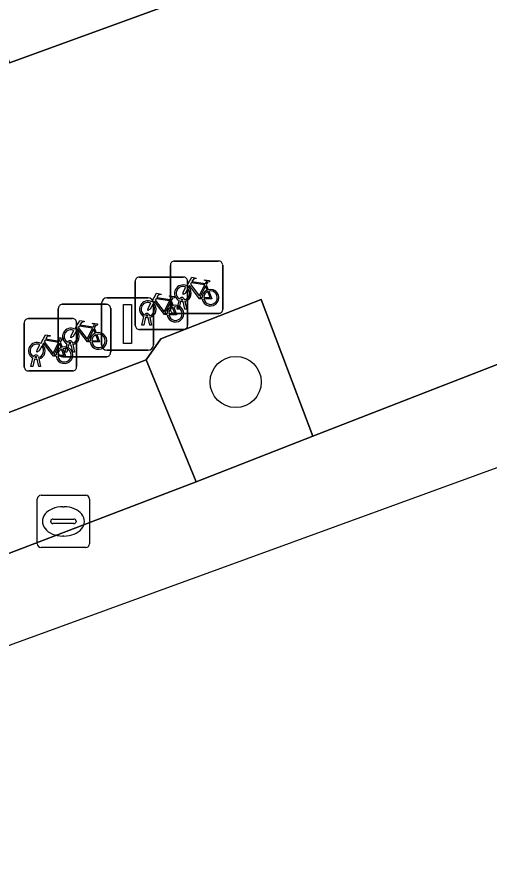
# Model space of a CAD drawing. Extents: x 159262 to 160143, y 383399 to 384319.
# Drawn here: x 159641.51 to 159650.53, y 383565.06 to 383581.13 of the extents above; entities that cross this region are included whole.
import ezdxf

# ---------------------------------------------------------------- set-up
doc = ezdxf.new("R2010")
doc.units = 0
for name, color, linetype in [('IMGEO_Boom', 7, 'Continuous'), ('IMGEO_Fietsenrek', 7, 'Continuous'), ('IMGEO_Groenvoorziening', 7, 'Continuous'), ('IMGEO_Kolk', 7, 'Continuous'), ('IMGEO_Lichtmast', 7, 'Continuous'), ('IMGEO_Pand', 7, 'Continuous'), ('IMGEO_Parkeervlak_open', 7, 'Continuous'), ('IMGEO_Rijbaan_lokaal_open', 7, 'Continuous'), ('IMGEO_Voetpad_open', 7, 'Continuous')]:
    doc.layers.add(name, color=color, linetype=linetype)

msp = doc.modelspace()

# ---------------------------------------------------------------- linework, layer by layer
at = {"layer": 'IMGEO_Boom'}
msp.add_circle((159645.687, 383574.157), 0.489, dxfattribs=at)
at = {"layer": 'IMGEO_Fietsenrek'}
for p, q in [((159644.439, 383575.542), (159644.439, 383576.383)), ((159644.439, 383576.383), (159644.439, 383575.542)), ((159644.514, 383576.467), (159645.355, 383576.467)), ((159645.355, 383576.467), (159644.514, 383576.467)), ((159645.439, 383576.392), (159645.439, 383575.551)), ((159645.439, 383575.551), (159645.439, 383576.392)), ((159643.844, 383576.162), (159644.685, 383576.162)), ((159644.685, 383576.162), (159643.844, 383576.162)), ((159643.769, 383575.237), (159643.769, 383576.078)), ((159643.769, 383576.078), (159643.769, 383575.237)), ((159644.769, 383576.087), (159644.769, 383575.246)), ((159644.769, 383575.246), (159644.769, 383576.087)), ((159645.126, 383576.016), (159645.162, 383575.921)), ((159644.456, 383575.711), (159644.492, 383575.616)), ((159644.566, 383575.551), (159644.605, 383575.711)), ((159644.635, 383575.699), (159644.6, 383575.551)), ((159644.677, 383575.723), (159644.676, 383575.727)), ((159644.718, 383575.551), (159644.684, 383575.693)), ((159644.708, 383575.734), (159644.709, 383575.727)), ((159644.716, 383575.697), (159644.751, 383575.551)), ((159642.299, 383574.716), (159642.299, 383575.557)), ((159642.299, 383575.557), (159642.299, 383574.716)), ((159642.374, 383575.641), (159643.215, 383575.641)), ((159643.215, 383575.641), (159642.374, 383575.641)), ((159643.299, 383575.566), (159643.299, 383574.725)), ((159643.299, 383574.725), (159643.299, 383575.566)), ((159644.6, 383575.551), (159644.566, 383575.551)), ((159644.751, 383575.551), (159644.718, 383575.551)), ((159641.724, 383575.368), (159642.565, 383575.368)), ((159642.565, 383575.368), (159641.724, 383575.368)), ((159643.896, 383575.246), (159643.935, 383575.406)), ((159643.965, 383575.394), (159643.93, 383575.246)), ((159644.007, 383575.418), (159644.006, 383575.422)), ((159644.048, 383575.246), (159644.014, 383575.388)), ((159644.038, 383575.429), (159644.039, 383575.422)), ((159644.046, 383575.392), (159644.081, 383575.246)), ((159645.364, 383575.467), (159644.523, 383575.467)), ((159644.523, 383575.467), (159645.364, 383575.467)), ((159641.649, 383574.443), (159641.649, 383575.284)), ((159641.649, 383575.284), (159641.649, 383574.443)), ((159642.649, 383575.293), (159642.649, 383574.452)), ((159642.649, 383574.452), (159642.649, 383575.293)), ((159642.986, 383575.19), (159643.022, 383575.095)), ((159643.93, 383575.246), (159643.896, 383575.246)), ((159644.081, 383575.246), (159644.048, 383575.246)), ((159644.694, 383575.162), (159643.853, 383575.162)), ((159643.853, 383575.162), (159644.694, 383575.162)), ((159642.336, 383574.917), (159642.372, 383574.822)), ((159642.426, 383574.725), (159642.465, 383574.885)), ((159642.495, 383574.873), (159642.46, 383574.725)), ((159642.537, 383574.897), (159642.536, 383574.901)), ((159642.578, 383574.725), (159642.544, 383574.867)), ((159642.568, 383574.908), (159642.569, 383574.901)), ((159642.576, 383574.871), (159642.611, 383574.725)), ((159642.46, 383574.725), (159642.426, 383574.725)), ((159642.611, 383574.725), (159642.578, 383574.725)), ((159641.776, 383574.452), (159641.815, 383574.612)), ((159641.845, 383574.6), (159641.81, 383574.452)), ((159641.887, 383574.624), (159641.886, 383574.628)), ((159641.928, 383574.452), (159641.894, 383574.594)), ((159641.918, 383574.635), (159641.919, 383574.628)), ((159641.926, 383574.598), (159641.961, 383574.452)), ((159643.224, 383574.641), (159642.383, 383574.641)), ((159642.383, 383574.641), (159643.224, 383574.641)), ((159641.81, 383574.452), (159641.776, 383574.452)), ((159641.961, 383574.452), (159641.928, 383574.452)), ((159642.574, 383574.368), (159641.733, 383574.368)), ((159641.733, 383574.368), (159642.574, 383574.368))]:
    msp.add_line(p, q, dxfattribs=at)
for points in [[(159644.752, 383575.993), (159644.847, 383576.157), (159644.933, 383576.143), (159644.935, 383576.134), (159644.879, 383576.123), (159644.852, 383576.078), (159645.108, 383576.037)], [(159645.048, 383575.749), (159644.998, 383575.749), (159644.807, 383576), (159644.788, 383575.968)], [(159645.095, 383576.012), (159644.838, 383576.053), (159644.821, 383576.024), (159644.988, 383575.804), (159645.095, 383576.012)], [(159645.143, 383575.914), (159645.113, 383575.991), (159645.004, 383575.773), (159645.047, 383575.773)], [(159645.108, 383576.037), (159645.133, 383576.086), (159645.127, 383576.09), (159645.104, 383576.094), (159645.092, 383576.101), (159645.091, 383576.104), (159645.093, 383576.109), (159645.188, 383576.094), (159645.19, 383576.084), (159645.18, 383576.071), (159645.168, 383576.065), (159645.154, 383576.071), (159645.126, 383576.016)], [(159644.082, 383575.688), (159644.177, 383575.852), (159644.263, 383575.838), (159644.265, 383575.829), (159644.209, 383575.818), (159644.182, 383575.773), (159644.438, 383575.732)], [(159644.773, 383575.941), (159644.721, 383575.851), (159644.681, 383575.826), (159644.682, 383575.873), (159644.737, 383575.967)], [(159645.077, 383575.773), (159645.197, 383575.772), (159645.153, 383575.886)], [(159645.173, 383575.893), (159645.228, 383575.748), (159645.078, 383575.748)], [(159644.378, 383575.444), (159644.328, 383575.444), (159644.137, 383575.695), (159644.118, 383575.663)], [(159644.425, 383575.707), (159644.168, 383575.748), (159644.151, 383575.719), (159644.318, 383575.499), (159644.425, 383575.707)], [(159644.473, 383575.609), (159644.443, 383575.686), (159644.334, 383575.468), (159644.377, 383575.468)], [(159644.438, 383575.732), (159644.463, 383575.781), (159644.457, 383575.785), (159644.434, 383575.789), (159644.422, 383575.796), (159644.421, 383575.799), (159644.423, 383575.804), (159644.518, 383575.789), (159644.52, 383575.779), (159644.51, 383575.766), (159644.498, 383575.76), (159644.484, 383575.766), (159644.456, 383575.711)], [(159644.103, 383575.636), (159644.051, 383575.546), (159644.011, 383575.521), (159644.012, 383575.568), (159644.067, 383575.662)], [(159644.407, 383575.468), (159644.527, 383575.467), (159644.483, 383575.581)], [(159644.503, 383575.588), (159644.558, 383575.443), (159644.408, 383575.443)], [(159642.612, 383575.167), (159642.707, 383575.331), (159642.793, 383575.317), (159642.795, 383575.308), (159642.739, 383575.297), (159642.712, 383575.252), (159642.968, 383575.211)], [(159642.955, 383575.186), (159642.698, 383575.227), (159642.681, 383575.198), (159642.848, 383574.978), (159642.955, 383575.186)], [(159642.968, 383575.211), (159642.993, 383575.26), (159642.987, 383575.264), (159642.964, 383575.268), (159642.952, 383575.275), (159642.951, 383575.278), (159642.953, 383575.283), (159643.048, 383575.268), (159643.05, 383575.258), (159643.04, 383575.245), (159643.028, 383575.239), (159643.014, 383575.245), (159642.986, 383575.19)], [(159641.962, 383574.894), (159642.057, 383575.058), (159642.143, 383575.044), (159642.145, 383575.035), (159642.089, 383575.024), (159642.062, 383574.979), (159642.318, 383574.938)], [(159642.633, 383575.115), (159642.581, 383575.025), (159642.541, 383575), (159642.542, 383575.047), (159642.597, 383575.141)], [(159642.908, 383574.923), (159642.858, 383574.923), (159642.667, 383575.174), (159642.648, 383575.142)], [(159643.003, 383575.088), (159642.973, 383575.165), (159642.864, 383574.947), (159642.907, 383574.947)], [(159642.937, 383574.947), (159643.057, 383574.946), (159643.013, 383575.06)], [(159643.033, 383575.067), (159643.088, 383574.922), (159642.938, 383574.922)], [(159641.983, 383574.842), (159641.931, 383574.752), (159641.891, 383574.727), (159641.892, 383574.774), (159641.947, 383574.868)], [(159642.258, 383574.65), (159642.208, 383574.65), (159642.017, 383574.901), (159641.998, 383574.869)], [(159642.305, 383574.913), (159642.048, 383574.954), (159642.031, 383574.925), (159642.198, 383574.705), (159642.305, 383574.913)], [(159642.353, 383574.815), (159642.323, 383574.892), (159642.214, 383574.674), (159642.257, 383574.674)], [(159642.318, 383574.938), (159642.343, 383574.987), (159642.337, 383574.991), (159642.314, 383574.995), (159642.302, 383575.002), (159642.301, 383575.005), (159642.303, 383575.01), (159642.398, 383574.995), (159642.4, 383574.985), (159642.39, 383574.972), (159642.378, 383574.966), (159642.364, 383574.972), (159642.336, 383574.917)], [(159642.287, 383574.674), (159642.407, 383574.673), (159642.363, 383574.787)], [(159642.383, 383574.794), (159642.438, 383574.649), (159642.288, 383574.649)]]:
    msp.add_lwpolyline(points, dxfattribs=at)
for centre, radius, start, end in [((159644.517, 383576.389), 0.0779, 92.4484, 184.2845), ((159644.517, 383576.389), 0.0779, 92.4484, 184.2845), ((159645.361, 383576.389), 0.0779, 2.4484, 94.2845), ((159645.361, 383576.389), 0.0779, 2.4484, 94.2845), ((159643.847, 383576.084), 0.0779, 92.4484, 184.2845), ((159643.847, 383576.084), 0.0779, 92.4484, 184.2845), ((159644.691, 383576.084), 0.0779, 2.4484, 94.2845), ((159644.691, 383576.084), 0.0779, 2.4484, 94.2845), ((159644.679, 383575.852), 0.159, 62.6766, 242.1369), ((159644.679, 383575.852), 0.129, 63.3192, 238.903), ((159644.679, 383575.852), 0.129, 283.6043, 43.4302), ((159644.679, 383575.852), 0.159, 283.5766, 46.6042), ((159645.206, 383575.768), 0.159, 113.3408, 178.3217), ((159645.206, 383575.768), 0.159, 187.0065, 105.7708), ((159645.206, 383575.768), 0.129, 113.923, 177.9556), ((159645.206, 383575.768), 0.129, 188.6715, 104.5883), ((159644.009, 383575.547), 0.159, 62.6766, 242.1369), ((159644.009, 383575.547), 0.129, 63.3192, 238.903), ((159644.659, 383575.723), 0.0499, 12.8025, 158.6934), ((159644.679, 383575.852), 0.159, 253.9967, 271.7867), ((159644.659, 383575.723), 0.0174, 12.8025, 163.4502), ((159644.679, 383575.852), 0.129, 253.415, 269.0204), ((159642.377, 383575.563), 0.0779, 92.4484, 184.2845), ((159642.377, 383575.563), 0.0779, 92.4484, 184.2845), ((159643.221, 383575.563), 0.0779, 2.4484, 94.2845), ((159643.221, 383575.563), 0.0779, 2.4484, 94.2845), ((159644.009, 383575.547), 0.129, 283.6043, 43.4302), ((159644.009, 383575.547), 0.159, 283.5766, 46.6042), ((159644.536, 383575.463), 0.159, 113.3408, 178.3217), ((159644.536, 383575.463), 0.159, 187.0065, 105.7708), ((159644.536, 383575.463), 0.129, 113.923, 177.9556), ((159644.536, 383575.463), 0.129, 188.6715, 104.5883), ((159644.517, 383575.545), 0.0779, 182.4484, 274.2845), ((159644.517, 383575.545), 0.0779, 182.4484, 274.2845), ((159645.361, 383575.545), 0.0779, 272.4484, 4.2845), ((159645.361, 383575.545), 0.0779, 272.4484, 4.2845), ((159641.727, 383575.29), 0.0779, 92.4484, 184.2845), ((159641.727, 383575.29), 0.0779, 92.4484, 184.2845), ((159642.571, 383575.29), 0.0779, 2.4484, 94.2845), ((159642.571, 383575.29), 0.0779, 2.4484, 94.2845), ((159643.989, 383575.418), 0.0499, 12.8025, 158.6934), ((159644.009, 383575.547), 0.159, 253.9967, 271.7867), ((159643.989, 383575.418), 0.0174, 12.8025, 163.4502), ((159644.009, 383575.547), 0.129, 253.415, 269.0204), ((159642.539, 383575.026), 0.159, 62.6766, 242.1369), ((159643.847, 383575.24), 0.0779, 182.4484, 274.2845), ((159643.847, 383575.24), 0.0779, 182.4484, 274.2845), ((159644.691, 383575.24), 0.0779, 272.4484, 4.2845), ((159644.691, 383575.24), 0.0779, 272.4484, 4.2845), ((159642.539, 383575.026), 0.129, 63.3192, 238.903), ((159642.539, 383575.026), 0.129, 283.6043, 43.4302), ((159642.539, 383575.026), 0.159, 283.5766, 46.6042), ((159643.066, 383574.942), 0.159, 113.3408, 178.3217), ((159643.066, 383574.942), 0.159, 187.0065, 105.7708), ((159643.066, 383574.942), 0.129, 113.923, 177.9556), ((159643.066, 383574.942), 0.129, 188.6715, 104.5883), ((159641.889, 383574.753), 0.159, 62.6766, 242.1369), ((159641.889, 383574.753), 0.129, 63.3192, 238.903), ((159641.889, 383574.753), 0.159, 283.5766, 46.6042), ((159642.519, 383574.897), 0.0499, 12.8025, 158.6934), ((159642.539, 383575.026), 0.159, 253.9967, 271.7867), ((159642.519, 383574.897), 0.0174, 12.8025, 163.4502), ((159642.539, 383575.026), 0.129, 253.415, 269.0204), ((159641.889, 383574.753), 0.129, 283.6043, 43.4302), ((159642.416, 383574.669), 0.159, 113.3408, 178.3217), ((159642.416, 383574.669), 0.159, 187.0065, 105.7708), ((159642.416, 383574.669), 0.129, 113.923, 177.9556), ((159642.416, 383574.669), 0.129, 188.6715, 104.5883), ((159642.377, 383574.719), 0.0779, 182.4484, 274.2845), ((159642.377, 383574.719), 0.0779, 182.4484, 274.2845), ((159643.221, 383574.719), 0.0779, 272.4484, 4.2845), ((159643.221, 383574.719), 0.0779, 272.4484, 4.2845), ((159641.869, 383574.624), 0.0499, 12.8025, 158.6934), ((159641.889, 383574.753), 0.159, 253.9967, 271.7867), ((159641.869, 383574.624), 0.0174, 12.8025, 163.4502), ((159641.889, 383574.753), 0.129, 253.415, 269.0204), ((159641.727, 383574.446), 0.0779, 182.4484, 274.2845), ((159641.727, 383574.446), 0.0779, 182.4484, 274.2845), ((159642.571, 383574.446), 0.0779, 272.4484, 4.2845), ((159642.571, 383574.446), 0.0779, 272.4484, 4.2845)]:
    msp.add_arc(centre, radius, start, end, dxfattribs=at)
at = {"layer": 'IMGEO_Groenvoorziening'}
msp.add_lwpolyline([(159643.978, 383574.584), (159644.929, 383572.251), (159647.162, 383573.121), (159646.175, 383575.731), (159644.258, 383574.979)], close=True, dxfattribs=at)
at = {"layer": 'IMGEO_Kolk'}
for p, q in [((159641.97, 383571.995), (159642.822, 383571.995)), ((159641.895, 383571.069), (159641.895, 383571.921)), ((159642.896, 383571.921), (159642.896, 383571.069)), ((159642.383, 383571.775), (159642.408, 383571.775)), ((159642.154, 383571.489), (159642.154, 383571.501)), ((159642.197, 383571.538), (159642.595, 383571.538)), ((159642.638, 383571.501), (159642.638, 383571.489)), ((159642.592, 383571.452), (159642.194, 383571.452)), ((159642.406, 383571.215), (159642.381, 383571.215)), ((159642.822, 383570.995), (159641.97, 383570.995))]:
    msp.add_line(p, q, dxfattribs=at)
for points in [[(159641.97, 383571.995), (159642.822, 383571.995)], [(159641.895, 383571.069), (159641.895, 383571.921)], [(159642.896, 383571.921), (159642.896, 383571.069)], [(159642.822, 383570.995), (159641.97, 383570.995)]]:
    msp.add_lwpolyline(points, dxfattribs=at)
for centre, radius, start, end in [((159641.972, 383571.919), 0.0765, 91.552, 178.448), ((159641.972, 383571.919), 0.0765, 91.552, 178.448), ((159642.82, 383571.919), 0.0765, 1.552, 88.448), ((159642.82, 383571.919), 0.0765, 1.552, 88.448), ((159642.194, 383571.498), 0.0403, 85.8775, 175.7526), ((159642.191, 383571.488), 0.0366, 178.938, 274.7102), ((159642.595, 383571.495), 0.043, 264.8664, 352.4533), ((159642.599, 383571.5), 0.0386, 1.7309, 96.639), ((159641.972, 383571.071), 0.0765, 181.552, 268.448), ((159641.972, 383571.071), 0.0765, 181.552, 268.448), ((159642.82, 383571.071), 0.0765, 271.552, 358.448), ((159642.82, 383571.071), 0.0765, 271.552, 358.448)]:
    msp.add_arc(centre, radius, start, end, dxfattribs=at)
for centre, major_axis, ratio, start_param, end_param in [((159642.382, 383571.495), (-0.387, 0.002), 0.722429, 4.712389, 7.853982), ((159642.407, 383571.495), (-0.39, 0.002), 0.717154, 1.570796, 4.712389)]:
    msp.add_ellipse(centre, major_axis=major_axis, ratio=ratio, start_param=start_param, end_param=end_param, dxfattribs=at)
at = {"layer": 'IMGEO_Lichtmast'}
for p, q in [((159643.126, 383574.865), (159643.126, 383575.665)), ((159643.126, 383575.665), (159643.126, 383574.865)), ((159643.226, 383575.765), (159644.016, 383575.765)), ((159644.016, 383575.765), (159643.226, 383575.765)), ((159644.116, 383575.665), (159644.116, 383574.865)), ((159644.116, 383574.865), (159644.116, 383575.665)), ((159644.016, 383574.765), (159643.226, 383574.765)), ((159643.226, 383574.765), (159644.016, 383574.765))]:
    msp.add_line(p, q, dxfattribs=at)
msp.add_lwpolyline([(159643.546, 383575.64), (159643.696, 383575.64), (159643.696, 383574.89), (159643.546, 383574.89), (159643.546, 383575.64)], dxfattribs=at)
for centre, start, end in [((159643.226, 383575.665), 90, 180), ((159643.226, 383575.665), 90, 180), ((159644.016, 383575.665), 0, 90), ((159644.016, 383575.665), 360, 90), ((159643.226, 383574.865), 180, 270), ((159643.226, 383574.865), 180, 270), ((159644.016, 383574.865), 270, 0), ((159644.016, 383574.865), 270, 0)]:
    msp.add_arc(centre, 0.1, start, end, dxfattribs=at)
at = {"layer": 'IMGEO_Pand'}
msp.add_lwpolyline([(159641.283, 383596.615), (159636.284, 383594.792), (159636.177, 383594.753), (159641.364, 383580.253), (159646.566, 383582.149)], close=True, dxfattribs=at)
at = {"layer": 'IMGEO_Parkeervlak_open'}
msp.add_lwpolyline([(159644.929, 383572.251), (159643.978, 383574.584), (159625.245, 383567.397), (159626.149, 383565.073)], close=True, dxfattribs=at)
at = {"layer": 'IMGEO_Rijbaan_lokaal_open'}
msp.add_lwpolyline([(159685.268, 383587.533), (159672.557, 383583.21), (159668.175, 383581.564), (159652.397, 383575.16), (159647.162, 383573.121), (159644.929, 383572.251), (159626.149, 383565.073), (159622.105, 383563.501), (159620.012, 383562.705), (159619.247, 383562.409), (159619.725, 383561.254), (159637.938, 383567.886), (159663.509, 383577.196), (159715.609, 383596.852)], dxfattribs=at)
at = {"layer": 'IMGEO_Voetpad_open'}
for points in [[(159688.804, 383595.494), (159688.204, 383597.17), (159682.426, 383595.075), (159669.157, 383590.363), (159668.084, 383589.996), (159660.005, 383587.05), (159652.491, 383584.31), (159652.199, 383584.204), (159646.946, 383582.288), (159646.566, 383582.149), (159641.364, 383580.253), (159636.253, 383578.389), (159635.861, 383578.246), (159630.844, 383576.135), (159625.472, 383573.875), (159620.423, 383571.487), (159615.091, 383568.965), (159614.49, 383570.268), (159611.199, 383568.622), (159604.021, 383565.6), (159598.54, 383563.293)], [(159643.978, 383574.584), (159644.258, 383574.979), (159646.175, 383575.731), (159647.162, 383573.121), (159652.397, 383575.16), (159651.502, 383577.502), (159666.893, 383583.474), (159674.95, 383586.441), (159681.595, 383588.788)], [(159572.893, 383544.474), (159573.444, 383544.691), (159572.567, 383547.038), (159583.792, 383551.383), (159584.678, 383549.036), (159590.237, 383551.186), (159589.337, 383553.529), (159613.087, 383562.722), (159613.538, 383561.556), (159619.566, 383563.872), (159618.982, 383565.321), (159621.022, 383566.13), (159621.805, 383564.165), (159619.757, 383563.373), (159620.012, 383562.705), (159622.105, 383563.501), (159626.149, 383565.073), (159625.245, 383567.397), (159643.978, 383574.584)]]:
    msp.add_lwpolyline(points, dxfattribs=at)

doc.saveas('drawing.dxf')
